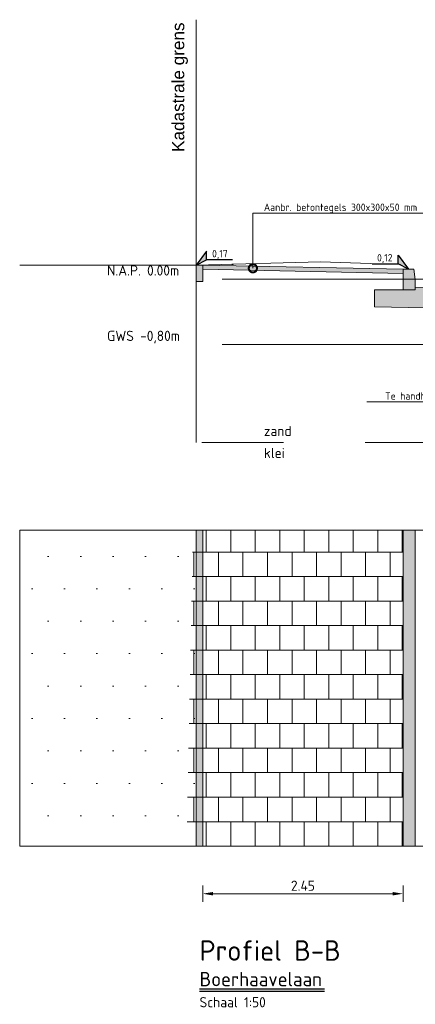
# Model space of a CAD drawing. Header units: metres. Extents: x 92403 to 95147, y 464428 to 465602.
# Tile 268 of 568: x 92421.38 to 92426.22, y 465219.41 to 465231.46. Entities that reach past the tile are written whole.
import ezdxf
from ezdxf import colors
from ezdxf.entities.mleader import LeaderData, LeaderLine
from ezdxf.enums import TextEntityAlignment as Align
from ezdxf.math import Vec2, Vec3

# ---------------------------------------------------------------- set-up
doc = ezdxf.new("R2010")
doc.units = ezdxf.units.M
for name, pattern in [('AL-NAP_LIJN', [15.25, 12, -1.5, 0.25, -1.5]), ('DASHED', [0.75, 0.5, -0.25]), ('XX-AFBREEK', [7, 4, -1, 1, -1]), ('XX-PROJECTGRENS', [18, 12, -3, 0, -3])]:
    doc.linetypes.add(name, pattern=pattern)
doc.layers.get('0').update_dxf_attribs({"linetype": 'CONTINUOUS'})
doc.layers.get('Defpoints').update_dxf_attribs({"linetype": 'CONTINUOUS'})
for name, color, linetype, lineweight in [('B-WE-GW-GROND-T25', 7, 'CONTINUOUS', 25), ('B-WE-OG-HOOGTELIJN-G', 7, 'CONTINUOUS', 18), ('B-WE-VH-VERHARDING_FUNDERING-A-50', 252, 'CONTINUOUS', 18), ('B-XX-AL-DETAIL1-T25', 7, 'CONTINUOUS', 25), ('N-RO-VH-GOOT-G', 170, 'CONTINUOUS', 35), ('N-WE-GR-GRAS-A', 62, 'CONTINUOUS', 18), ('N-WE-VH-AANPIJLING-T25', 7, 'CONTINUOUS', 25), ('N-WE-VH-DREMPEL_ASFALT-M', 7, 'CONTINUOUS', 18), ('X-XX-AL-AFBREEKLIJN-G', 7, 'XX-AFBREEK', 18), ('X-XX-AL-DETAIL1-T18', 7, 'CONTINUOUS', 18), ('X-XX-AL-DETAIL3-V', 253, 'CONTINUOUS', 18), ('X-XX-AL-HOOGTELABEL-S', 7, 'CONTINUOUS', 25), ('X-XX-AL-M', 7, 'CONTINUOUS', 18), ('X-XX-AL-NAP-G', 7, 'AL-NAP_LIJN', 18), ('X-XX-AL-RMB - profiel', 7, 'CONTINUOUS', 9), ('X-XX-AL-VERWIJZING-T35', 7, 'CONTINUOUS', 35), ('X-XX-AL-VERWIJZING-T50', 7, 'CONTINUOUS', 50)]:
    doc.layers.add(name, color=color, linetype=linetype, lineweight=lineweight)
doc.styles.add('Leiden', font='isocp.shx')
doc.styles.add('NLCS-ISO', font='NLCS-ISO.ttf')
doc.styles.add('NLCS-ISO-M10000-T35', font='NLCS-ISO.ttf', dxfattribs={"height": 35})
doc.styles.add('NLCS-ISO-M10000-T50', font='NLCS-ISO.ttf', dxfattribs={"height": 50})
doc.styles.add('NLCS-ISO-M50-T18', font='NLCS-ISO.ttf', dxfattribs={"height": 0.09})
doc.styles.add('NLCS-ISO-M50-T25', font='NLCS-ISO.ttf', dxfattribs={"height": 0.125})
doc.styles.add('NLCS_10_25', font='NLCS-ISO.ttf', dxfattribs={"height": 0.025})
doc.dimstyles.new('NLCS-M50-T25-PIJL_L2_H1', dxfattribs={"dimscale": 0.05, "dimtxt": 2.5, "dimasz": 2.5, "dimexe": 2, "dimexo": 2, "dimgap": 0.7, "dimtad": 1, "dimzin": 0, "dimdsep": 46, "dimtxsty": 'NLCS-ISO-M50-T25', "dimcen": 2.5, "dimdle": 2, "dimclrd": 256, "dimclre": 256, "dimclrt": 256, "dimadec": 1, "dimazin": 0, "dimtfac": 1, "dimtdec": 3, "dimtofl": 0, "dimtmove": 0, "dimatfit": 3, "dimfxl": 2, "dimfxlon": 1, "dimtfillclr": 256, "dimtolj": 1, "dimtzin": 0, "dimlwd": -1, "dimlwe": -1, "dimarcsym": 0})

# ---------------------------------------------------------------- blocks, each defined once
blk = doc.blocks.new('*D152')
at = {"layer": 'Defpoints', "color": 0, "transparency": 16777216}
for p in [(92423.619, 465222.216), (92426.069, 465222.216), (92423.619, 465220.761)]:
    blk.add_point(p, dxfattribs=at)
at = {"layer": 'X-XX-AL-M', "transparency": 16777216}
for p, q in [((92423.619, 465220.861), (92423.619, 465220.661)), ((92426.069, 465220.861), (92426.069, 465220.661)), ((92425.944, 465220.761), (92423.744, 465220.761))]:
    blk.add_line(p, q, dxfattribs=at)
for points in [[(92423.744, 465220.782), (92423.744, 465220.74), (92423.619, 465220.761)], [(92425.944, 465220.782), (92425.944, 465220.74), (92426.069, 465220.761)]]:
    blk.add_solid(points, dxfattribs=at)
at = {"layer": 'X-XX-AL-M', "transparency": 16777216, "insert": (92424.844, 465220.859), "char_height": 0.125, "attachment_point": 5, "style": 'NLCS-ISO-M50-T25'}
blk.add_mtext('\\A1;2.45', dxfattribs=at)
blk = doc.blocks.new('SAL-HOOGTELABEL_02-SO')
for p, q in [((2.46, 3.44), (0, 0)), ((2.46, 1.31), (2.46, 3.44)), ((0, 0), (2.46, 1.31)), ((8.84, 1.31), (2.46, 1.31))]:
    blk.add_line(p, q)
blk.add_solid([(2.46, 3.44), (0, 0), (2.46, 1.31)])
at = {"style": 'NLCS-ISO'}
blk.add_attdef('...', text='', height=1.8, dxfattribs=at).set_placement((5.77, 2.62), align=Align.MIDDLE)
blk = doc.blocks.new('_DotSmall')
at = {"const_width": 0.5}
blk.add_lwpolyline([(-0.0625, 0, 1), (0.0625, 0, 1)], format="xyb", close=True, dxfattribs=at)

msp = doc.modelspace()

# ---------------------------------------------------------------- hatches: boundary and pattern name
at = {"layer": 'B-WE-VH-VERHARDING_FUNDERING-A-50'}
h = msp.add_hatch(dxfattribs=at)
h.set_pattern_fill('AVH-FUNDERING_GRANULAAT', color=256, scale=0.03, pattern_type=2)
h.set_pattern_definition([(0, (0.285, 0.192), (0, 0.3), [0, -0.3]), (0, (0.288, 0.087), (0, 0.3), [0, -0.3]), (0, (0.297, 0.249), (0, 0.3), [0, -0.3]), (338.1986, (0.141, 0.156), (0.900000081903, -0.29999997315), [0.0323109, -1.5832386]), (216.8699, (0.171, 0.144), (0.899999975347, 0.600000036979), [0.015, -1.485]), (130.6013, (0.159, 0.135), (1.5000001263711, -1.7999997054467), [0.0276585, -2.7382047]), (206.5651, (0.06, 0.099), (-0.299999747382, -0.30000039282), [0.0067083, -0.6641121]), (326.3099, (0.054, 0.096), (0.599999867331, -0.300000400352), [0.0108168, -1.0708488]), (108.4349, (0.063, 0.09), (-0.299999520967, 0.600000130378), [0.0094869, -0.9391965]), (225, (0.252, 0.069), (-5e-17, -0.30000009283), [0.0127278, -0.4115361]), (0, (0.243, 0.06), (0.3, 0.3), [0.018, -0.282]), (135, (0.261, 0.06), (-0.30000009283, 3e-17), [0.0127278, -0.4115361]), (251.5651, (0.216, 0.261), (0.299999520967, 0.600000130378), [0.0094869, -0.9391965]), (0, (0.213, 0.252), (0.3, 0.3), [0.015, -0.285]), (143.1301, (0.228, 0.252), (-0.899999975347, 0.600000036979), [0.015, -1.485]), (213.6901, (0.057, 0.264), (0.599999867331, 0.300000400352), [0.0108168, -1.0708488]), (341.5651, (0.048, 0.258), (-0.600000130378, 0.299999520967), [0.0189738, -0.9297096]), (126.8699, (0.066, 0.252), (0.600000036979, -0.899999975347), [0.015, -1.485]), (0, (0.144, 0.252), (0, 0.3), [0, -0.3]), (0, (0.063, 0.174), (0, 0.3), [0, -0.3]), (0, (0.147, 0.063), (0, 0.3), [0, -0.3]), (0, (0.228, 0.156), (0, 0.3), [0, -0.3]), (0, (0.141, 0.207), (0, 0.3), [0, -0.3]), (0, (0.075, 0.216), (0, 0.3), [0, -0.3]), (0, (0.102, 0.198), (0, 0.3), [0, -0.3]), (0, (0.09, 0.126), (0, 0.3), [0, -0.3]), (0, (0.018, 0.138), (0, 0.3), [0, -0.3]), (0, (0.021, 0.207), (0, 0.3), [0, -0.3]), (0, (0.012, 0.273), (0, 0.3), [0, -0.3]), (0, (0.105, 0.285), (0, 0.3), [0, -0.3]), (0, (0.171, 0.297), (0, 0.3), [0, -0.3]), (0, (0.276, 0.285), (0, 0.3), [0, -0.3]), (0, (0.204, 0.192), (0, 0.3), [0, -0.3]), (0, (0.174, 0.246), (0, 0.3), [0, -0.3]), (0, (0.198, 0.102), (0, 0.3), [0, -0.3]), (0, (0.108, 0.087), (0, 0.3), [0, -0.3]), (0, (0.198, 0.021), (0, 0.3), [0, -0.3]), (0, (0.099, 0.039), (0, 0.3), [0, -0.3]), (0, (0.003, 0.03), (0, 0.3), [0, -0.3]), (0, (0.039, 0.015), (0, 0.3), [0, -0.3]), (0, (0.042, 0.057), (0, 0.3), [0, -0.3]), (0, (0.243, 0.009), (0, 0.3), [0, -0.3]), (0, (0.279, 0.132), (0, 0.3), [0, -0.3]), (0, (0.264, 0.222), (0, 0.3), [0, -0.3]), (0, (0.126, 0.006), (0, 0.3), [0, -0.3])])
h.paths.add_polyline_path([(92431.419086, 465228.269801), (92428.219812, 465228.141851), (92426.219312, 465228.181861), (92426.219312, 465228.151889), (92426.069312, 465228.151889), (92425.719312, 465228.151889), (92425.719312, 465227.941811), (92428.22231, 465227.891751), (92431.247717, 465228.012748)])
h.paths.add_polyline_path([(92432.119312, 465228.047606), (92432.119312, 465228.216632), (92432.064312, 465228.216632), (92431.814312, 465228.216632), (92431.618807, 465228.216632), (92431.619312, 465228.261632), (92431.619312, 465228.277809), (92431.419086, 465228.269801), (92431.247717, 465228.012748)])
at = {"layer": 'X-XX-AL-DETAIL3-V'}
h = msp.add_hatch(color=254, dxfattribs=at)
h.dxf.hatch_style = 1
h.paths.add_polyline_path([(92426.069312, 465228.401889), (92423.619312, 465228.451889), (92423.619312, 465228.401867), (92426.069312, 465228.35187)])
at = {"layer": 'X-XX-AL-RMB - profiel', "true_color": 0x717384}
h = msp.add_hatch(color=8, dxfattribs=at)
h.dxf.hatch_style = 1
h.paths.add_polyline_path([(92423.619312, 465228.451889), (92423.619312, 465228.251817), (92423.539312, 465228.251889), (92423.539312, 465228.451889)])
h = msp.add_hatch(color=8, dxfattribs=at)
h.dxf.hatch_style = 1
h.paths.add_polyline_path([(92426.219312, 465228.151889), (92426.069312, 465228.151889), (92426.069312, 465228.401889), (92426.199312, 465228.401889), (92426.219312, 465228.276889)])
at = {"layer": 'X-XX-AL-RMB - profiel', "true_color": 0x1a4a17, "transparency": 33554687}
h = msp.add_hatch(dxfattribs=at)
h.set_pattern_fill('AGR-GRAS_SPORTVELD', color=99, scale=0.5, pattern_type=2)
h.set_pattern_definition([(0, (-2058.5334, 1725.29212), (0.1984375, 0.396875), [0, -0.396875])])
h.paths.add_polyline_path([(92423.539312, 465225.208142), (92421.377967, 465225.208142), (92421.377967, 465221.342343), (92423.539312, 465221.342343)])
at = {"layer": 'X-XX-AL-RMB - profiel', "true_color": 0x000000}
h = msp.add_hatch(dxfattribs=at)
h.set_pattern_fill('AVH-TEGEL_300X300_HALFST', color=18, angle=90, pattern_type=2)
h.set_pattern_definition([(90, (92426.36018, 465221.34234), (-0.15, 0.3), [0.3, -0.3]), (180, (92426.36018, 465221.34234), (-4e-17, -0.3), [])])
h.paths.add_polyline_path([(92426.069312, 465225.208142), (92423.499312, 465225.208142), (92423.419312, 465221.342343), (92426.069312, 465221.342343)])
at = {"layer": 'X-XX-AL-RMB - profiel', "true_color": 0xb0b0b0}
h = msp.add_hatch(color=253, dxfattribs=at)
h.dxf.hatch_style = 1
h.paths.add_polyline_path([(92423.619312, 465225.208142), (92423.619312, 465221.342343), (92423.539312, 465221.342343), (92423.539312, 465225.208142)])
at = {"layer": 'X-XX-AL-RMB - profiel', "ltscale": 1}
h = msp.add_hatch(color=251, dxfattribs=at)
h.dxf.hatch_style = 1
h.paths.add_polyline_path([(92426.219312, 465225.208142), (92426.069312, 465225.208142), (92426.069312, 465221.342343), (92426.219312, 465221.342343)])

# ---------------------------------------------------------------- linework, layer by layer
at = {"layer": 'B-WE-OG-HOOGTELIJN-G', "color": 1, "linetype": 'DASHED', "ltscale": 5, "flags": 128}
msp.add_lwpolyline([(92423.539312, 465228.451889), (92425.059634, 465228.491889), (92426.465362, 465228.445889), (92426.576762, 465228.439889), (92426.630176, 465228.332889), (92430.389694, 465228.472889), (92433.180144, 465228.581889), (92433.221375, 465228.671889), (92433.330416, 465228.671889), (92433.629523, 465228.695889), (92434.865324, 465228.762889), (92437.756102, 465228.725889), (92438.026326, 465228.649889), (92438.307882, 465228.666889), (92438.427502, 465228.671889), (92438.515593, 465228.549889), (92441.804809, 465228.497889), (92444.668592, 465228.368889), (92444.722629, 465228.454889), (92444.822634, 465228.470889), (92448.204161, 465228.662889), (92450.606427, 465228.766889)], dxfattribs=at)
at = {"layer": 'N-RO-VH-GOOT-G', "flags": 128}
msp.add_lwpolyline([(92423.981221, 465228.45659), (92423.981221, 465228.469578)], dxfattribs=at)
at = {"layer": 'N-WE-GR-GRAS-A', "flags": 128}
msp.add_lwpolyline([(92423.539312, 465228.451889), (92421.377967, 465228.451889)], dxfattribs=at)
at = {"layer": 'N-WE-VH-AANPIJLING-T25'}
for p, q in [((92423.576436, 465219.595287), (92425.106192, 465219.595287)), ((92423.576436, 465219.570287), (92425.106192, 465219.570287))]:
    msp.add_line(p, q, dxfattribs=at)
at = {"layer": 'X-XX-AL-AFBREEKLIJN-G', "color": 251, "flags": 128}
msp.add_lwpolyline([(92450.606402, 465226.281889), (92423.539312, 465226.281889)], dxfattribs=at)
at = {"layer": 'X-XX-AL-NAP-G', "color": 142, "flags": 128}
for points in [[(92451.106402, 465228.281889), (92422.437639, 465228.281889)], [(92451.106402, 465227.481889), (92422.437639, 465227.481889)]]:
    msp.add_lwpolyline(points, dxfattribs=at)
at = {"layer": 'X-XX-AL-RMB - profiel'}
msp.add_line((92426.219312, 465228.181861), (92428.219812, 465228.141851), dxfattribs=at)
at = {"layer": 'X-XX-AL-RMB - profiel', "color": 150, "linetype": 'XX-PROJECTGRENS', "true_color": 0x0078f0, "flags": 128}
for points in [[(92423.539312, 465226.281889), (92423.539312, 465231.456425)], [(92423.539312, 465221.342343), (92423.539312, 465225.208142)]]:
    msp.add_lwpolyline(points, dxfattribs=at)
at = {"layer": 'X-XX-AL-RMB - profiel', "flags": 128}
for points in [[(92423.619312, 465228.451889), (92423.619312, 465228.251817), (92423.539312, 465228.251889), (92423.539312, 465228.451889)], [(92426.069312, 465228.401889), (92423.619312, 465228.451889), (92423.619312, 465228.401867), (92426.069312, 465228.35187)], [(92423.619312, 465225.208142), (92423.619312, 465221.342343), (92423.539312, 465221.342343), (92423.539312, 465225.208142)]]:
    msp.add_lwpolyline(points, close=True, dxfattribs=at)
at = {"layer": 'X-XX-AL-RMB - profiel'}
for points in [[(92426.219312, 465228.151889), (92426.069312, 465228.151889), (92426.069312, 465228.401889), (92426.199312, 465228.401889), (92426.219312, 465228.276889)], [(92452.106427, 465225.208142), (92421.377967, 465225.208142), (92421.377967, 465221.342343), (92452.106427, 465221.342343)], [(92426.219312, 465225.208142), (92426.069312, 465225.208142), (92426.069312, 465221.342343), (92426.219312, 465221.342343)]]:
    msp.add_lwpolyline(points, close=True, dxfattribs=at)
msp.add_lwpolyline([(92426.069312, 465228.151889), (92425.719312, 465228.151889), (92425.719312, 465227.941811), (92428.22231, 465227.891751), (92432.119312, 465228.047606), (92432.119312, 465228.216632), (92432.064312, 465228.216632)], dxfattribs=at)

# ---------------------------------------------------------------- block references
at = {"layer": 'X-XX-AL-HOOGTELABEL-S', "xscale": 0.05000000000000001, "yscale": 0.05000000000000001, "zscale": 0.05000000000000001}
msp.add_blockref('SAL-HOOGTELABEL_02-SO', (92423.539312, 465228.451889), dxfattribs=at).add_auto_attribs({'...': '0,17'})
at = {"layer": 'X-XX-AL-HOOGTELABEL-S'}
ref = msp.add_blockref('SAL-HOOGTELABEL_02-SO', (92426.134312, 465228.401889), dxfattribs=dict(at, xscale=-0.05000000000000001, yscale=0.05000000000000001, zscale=0.05000000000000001))
ref.add_attrib('...', '0,12', dxfattribs={"layer": '0', "height": 0.09, "style": 'NLCS-ISO'}).set_placement((92425.845674, 465228.532652), align=Align.MIDDLE)

# ---------------------------------------------------------------- texts
at = {"layer": 'B-WE-GW-GROND-T25', "char_height": 0.125, "attachment_point": 1, "style": 'NLCS-ISO-M50-T25'}
for s, insert in [('zand', (92424.365886, 465226.485933)), ('klei', (92424.365886, 465226.21684))]:
    msp.add_mtext_dynamic_manual_height_columns(s, width=0.93506957, gutter_width=0.9, heights=[0], dxfattribs=dict(at, insert=insert))
at = {"layer": 'B-XX-AL-DETAIL1-T25', "char_height": 0.125, "attachment_point": 1, "style": 'NLCS-ISO-M50-T25'}
for s, insert in [('N.A.P. 0.00m', (92422.447603, 465228.449948)), ('GWS -0,80m', (92422.447603, 465227.649948))]:
    msp.add_mtext_dynamic_manual_height_columns(s, width=1.05733823, gutter_width=6.25, heights=[0], dxfattribs=dict(at, insert=insert))
at = {"layer": 'N-WE-VH-DREMPEL_ASFALT-M', "insert": (92423.579205, 465219.370877), "char_height": 0.125, "attachment_point": 7, "style": 'NLCS_10_25'}
msp.add_mtext('Schaal 1:50', dxfattribs=at)
at = {"layer": 'X-XX-AL-RMB - profiel', "linetype": 'Continuous', "ltscale": 1, "insert": (92423.241612, 465233.837972), "char_height": 0.15, "attachment_point": 3, "rotation": 90, "style": 'Leiden'}
msp.add_mtext_dynamic_manual_height_columns('\\pxql;{\\fArial|b0|i0|c0|p34;\\C0;Kadastrale grens}', width=3.99958028, gutter_width=6.25, heights=[5.650079], dxfattribs=at)
at = {"layer": 'X-XX-AL-VERWIJZING-T35', "insert": (92423.579312, 465219.62844), "char_height": 0.175, "width": 6.49043, "attachment_point": 7, "style": 'NLCS-ISO-M10000-T35'}
msp.add_mtext('Boerhaavelaan', dxfattribs=at)
at = {"layer": 'X-XX-AL-VERWIJZING-T50', "insert": (92423.579312, 465219.940746), "char_height": 0.25, "width": 6.49043, "attachment_point": 7, "style": 'NLCS-ISO-M10000-T50'}
msp.add_mtext('Profiel B-B', dxfattribs=at)

# ---------------------------------------------------------------- dimensions: what is measured, and where the dimension line sits
at = {"layer": 'X-XX-AL-M'}
dim = msp.add_aligned_dim(p1=(92426.069312, 465222.216249), p2=(92423.619312, 465222.216249), distance=1.455174, dimstyle='NLCS-M50-T25-PIJL_L2_H1', dxfattribs=at)
dim.commit()
dim.dimension.update_dxf_attribs({"geometry": '*D152', "text_midpoint": (92424.844312, 465220.858575)})

# ---------------------------------------------------------------- leaders
at = {"layer": 'X-XX-AL-DETAIL1-T18'}
ml = msp.add_multileader_mtext('Standard', dxfattribs=at)
ml.set_content('{\\C256;Aanbr. betontegels 300x300x50 mm}', color=10, style='NLCS-ISO-M50-T18')
ml.set_leader_properties(color=256, lineweight=-1)
ml.set_arrow_properties(name='DOTSMALL')
ml.build(insert=Vec2(0, 0))
ml.multileader.update_dxf_attribs({"text_left_attachment_type": 5, "text_right_attachment_type": 5, "dogleg_length": 0.09, "arrow_head_size": 0.2})
ctx = ml.context
ctx.base_point, ctx.char_height, ctx.arrow_head_size, ctx.landing_gap_size, ctx.plane_origin = Vec3(92424.321386, 465229.089073), 0.09, 0.2, 0.045, Vec3(92424.231386, 465229.314044)
ctx.left_attachment, ctx.right_attachment = 5, 5
notes = []
notes.append((ctx, [(0, (1, 1, 0), (92424.231386, 465229.089073), (1, 0), 0.09, [(0, [(92424.231386, 465228.4142)], 0, [])])]))
ctx.mtext.insert, ctx.mtext.flow_direction = Vec3(92424.366386, 465229.206073), 5
ml = msp.add_multileader_mtext('Standard', dxfattribs=at)
ml.set_content('{\\C256;Te handhaven gemengd riool beton %%C600mm}', color=10, style='NLCS-ISO-M50-T18')
ml.set_leader_properties(color=256, lineweight=-1)
ml.set_arrow_properties(name='DOTSMALL')
ml.build(insert=Vec2(0, 0))
ml.multileader.update_dxf_attribs({"text_left_attachment_type": 5, "text_right_attachment_type": 5, "dogleg_length": 0.09, "arrow_head_size": 0.2})
ctx = ml.context
ctx.base_point, ctx.char_height, ctx.arrow_head_size, ctx.landing_gap_size, ctx.plane_origin = Vec3(92425.805543, 465226.779917), 0.09, 0.2, 0.045, Vec3(92423.033067, 465228.125944)
ctx.left_attachment, ctx.right_attachment = 5, 5
notes.append((ctx, [(0, (1, 1, 0), (92428.379543, 465226.779917), (-1, 0), 0.09, [(0, [(92429.023661, 465226.931889)], 0, [])])]))
ctx.mtext.insert, ctx.mtext.width, ctx.mtext.flow_direction = Vec3(92425.850543, 465226.896917), 3.00834132, 5
for ctx, leaders in notes:
    for number, flags, end, landing, length, lines in leaders:
        leader = LeaderData()
        leader.index, (leader.has_last_leader_line, leader.has_dogleg_vector, leader.attachment_direction) = number, flags
        leader.last_leader_point, leader.dogleg_vector, leader.dogleg_length = Vec3(end), Vec3(landing), length
        for number, points, colour, breaks in lines:
            line = LeaderLine()
            line.index, line.vertices, line.color, line.breaks = number, Vec3.list(points), colors.encode_raw_color(colour), breaks
            leader.lines.append(line)
        ctx.leaders.append(leader)

doc.saveas('drawing.dxf')
